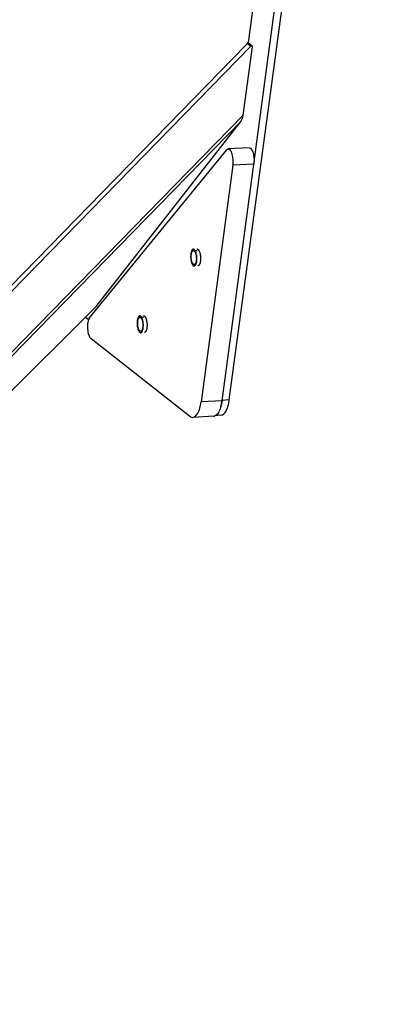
# Model space of a CAD drawing. Header units: millimetres. Extents: x 0 to 420, y 0 to 297.
# Tile 408 of 514: x 397 to 404, y 169 to 186. Entities that reach past the tile are written whole.
import ezdxf

# ---------------------------------------------------------------- set-up
doc = ezdxf.new("R2010")
doc.units = ezdxf.units.MM
doc.header["$LTSCALE"] = 23.1
doc.layers.get('0').update_dxf_attribs({"linetype": 'CONTINUOUS'})
doc.layers.add('AXES', color=7, linetype='CONTINUOUS')

msp = doc.modelspace()

# ---------------------------------------------------------------- linework, layer by layer
at = {"color": 7, "linetype": 'Continuous'}
for p, q in [((401.0898, 185.9582), (403.3066, 202.3711)), ((400.6143, 179.5434), (403.6372, 202.0453)), ((400.7444, 179.5599), (403.7678, 202.0658)), ((375.5799, 159.7947), (401.045, 185.8702)), ((401.0692, 185.8982), (401.1269, 185.8483)), ((401.0769, 185.9159), (401.1502, 185.8524)), ((398.2585, 181.0168), (400.7002, 184.0047)), ((401.098, 184.0421), (400.7265, 184.0205)), ((400.8082, 183.7312), (400.2428, 179.5218)), ((401.1798, 183.7528), (400.8082, 183.7312)), ((398.187, 181.031), (398.2423, 180.9877)), ((400.0388, 179.2676), (398.285, 180.6417)), ((400.6143, 179.5434), (400.2428, 179.5218)), ((400.7444, 179.5599), (400.6144, 179.5445)), ((400.468, 179.2683), (400.0965, 179.2467)), ((400.6011, 179.2856), (400.4853, 179.2718))]:
    msp.add_line(p, q, dxfattribs=at)
at = {"color": 3, "linetype": 'Continuous'}
for p, q in [((401.1269, 185.8483), (375.6592, 159.7542)), ((400.9898, 184.6235), (401.1543, 185.8398)), ((374.3517, 157.3438), (400.9898, 184.6235)), ((400.9545, 184.5149), (374.3857, 157.3061)), ((398.3765, 181.2204), (400.9504, 184.5097)), ((374.3867, 157.3027), (398.3765, 181.2204)), ((374.3867, 157.3022), (398.3739, 181.2173)), ((398.3739, 181.2173), (398.3765, 181.2204))]:
    msp.add_line(p, q, dxfattribs=at)
at = {"color": 2, "linetype": 'Continuous'}
for p, q in [((400.1049, 182.2129), (400.17, 182.2167)), ((400.1204, 181.9634), (400.1185, 181.9633)), ((399.1533, 181.0271), (399.2183, 181.0309)), ((399.1688, 180.7777), (399.1669, 180.7775))]:
    msp.add_line(p, q, dxfattribs=at)
at = {"color": 7, "linetype": 'Continuous'}
for centre, radius, start, end in [((400.9213, 185.991), 0.173, 315.67804, 325.96248), ((400.4641, 179.3355), 0.0673, 273.32343, 276.20523), ((400.4638, 179.3375), 0.0693, 276.27067, 286.67405), ((400.463, 179.3405), 0.0725, 286.63102, 287.98601)]:
    msp.add_arc(centre, radius, start, end, dxfattribs=at)
at = {"color": 3, "linetype": 'Continuous'}
msp.add_ellipse((400.9147, 184.6884), major_axis=(-0.0008, 0.1981), ratio=0.3997845, start_param=-2.6915749, end_param=-1.9061767, dxfattribs=at)
at = {"color": 7, "linetype": 'Continuous'}
for centre, start_param, end_param in [((400.4364, 179.7695), 3.9623712, 4.2224169), ((400.5663, 179.785), -3.1205476, -2.0607684)]:
    msp.add_ellipse(centre, major_axis=(-0.0309, 0.4997), ratio=0.3708595, start_param=start_param, end_param=end_param, dxfattribs=at)
for points, knots in [([(401.0646, 185.8942), (401.068, 185.8992), (401.0798, 185.9189), (401.0875, 185.9413), (401.0898, 185.9582)], [0, 0, 0, 0, 0.2594342, 1, 1, 1, 1]), ([(400.7265, 184.0205), (400.7242, 184.0203), (400.7138, 184.0183), (400.7053, 184.0109), (400.7002, 184.0047)], [0, 0, 0, 0, 0.2243762, 1, 1, 1, 1]), ([(400.8082, 183.7312), (400.8127, 183.764), (400.8137, 183.8304), (400.8019, 183.9096), (400.7825, 183.9651), (400.7648, 183.9999), (400.7413, 184.0213), (400.7265, 184.0205)], [0, 0, 0, 0, 0.3125602, 0.6212506, 0.7528074, 0.8604439, 1, 1, 1, 1]), ([(401.098, 184.0421), (401.1128, 184.0429), (401.1363, 184.0215), (401.154, 183.9868), (401.1734, 183.9313), (401.1852, 183.852), (401.1842, 183.7856), (401.1798, 183.7528)], [0, 0, 0, 0, 0.1395561, 0.2471926, 0.3787494, 0.6874398, 1, 1, 1, 1]), ([(398.2585, 181.0168), (398.2508, 181.0074), (398.2383, 180.9816), (398.2224, 180.9164), (398.22, 180.8225), (398.2352, 180.7304), (398.26, 180.6706), (398.2761, 180.6486), (398.285, 180.6417)], [0, 0, 0, 0, 0.092355, 0.2132955, 0.5088176, 0.7990508, 0.9141528, 1, 1, 1, 1]), ([(400.0965, 179.2467), (400.136, 179.249), (400.1903, 179.3165), (400.224, 179.4155), (400.2377, 179.4843), (400.2428, 179.5218)], [0, 0, 0, 0, 0.3648211, 0.6509571, 1, 1, 1, 1]), ([(400.6143, 179.5434), (400.6097, 179.5089), (400.5976, 179.4453), (400.5657, 179.3497), (400.5227, 179.2837), (400.4853, 179.2716)], [0, 0, 0, 0, 0.3366832, 0.6194711, 1, 1, 1, 1]), ([(400.0388, 179.2676), (400.0434, 179.2641), (400.0603, 179.2523), (400.0816, 179.2459), (400.0965, 179.2467)], [0, 0, 0, 0, 0.279436, 1, 1, 1, 1])]:
    msp.add_open_spline(points, degree=3, knots=knots, dxfattribs=at)
at = {"color": 3, "linetype": 'Continuous'}
msp.add_open_spline([(401.1502, 185.8524), (401.1473, 185.8549), (401.1377, 185.8566), (401.1301, 185.8516), (401.1269, 185.8483)], degree=3, knots=[0, 0, 0, 0, 0.4514244, 1, 1, 1, 1], dxfattribs=at)
msp.add_open_spline([(401.1543, 185.8398), (401.1549, 185.8442), (401.1536, 185.8495), (401.1502, 185.8524)], degree=3, dxfattribs=at)
at = {"color": 2, "linetype": 'Continuous'}
for points, knots in [([(400.1185, 181.9633), (400.1175, 181.9636), (400.1159, 181.964), (400.1139, 181.9645), (400.1123, 181.965), (400.111, 181.9653), (400.1101, 181.9655), (400.1096, 181.9656), (400.1092, 181.9659), (400.1088, 181.9662), (400.1083, 181.9666), (400.1076, 181.9671), (400.1069, 181.9678), (400.1058, 181.9686), (400.1045, 181.9696), (400.1032, 181.9706), (400.1022, 181.9715), (400.1015, 181.972), (400.101, 181.9724), (400.1007, 181.9727), (400.1004, 181.9728), (400.1002, 181.9732), (400.0997, 181.9738), (400.0991, 181.9746), (400.0981, 181.976), (400.0969, 181.9776), (400.0954, 181.9797), (400.0942, 181.9813), (400.0932, 181.9827), (400.0926, 181.9835), (400.0921, 181.9842), (400.0917, 181.9847), (400.0914, 181.9854), (400.091, 181.9863), (400.0904, 181.9874), (400.0895, 181.9892), (400.0884, 181.9914), (400.0871, 181.994), (400.086, 181.9963), (400.0851, 181.998), (400.0846, 181.9992), (400.0841, 182), (400.0837, 182.0011), (400.0833, 182.0025), (400.0827, 182.0042), (400.0819, 182.0064), (400.0809, 182.0091), (400.0798, 182.0124), (400.0788, 182.0152), (400.0782, 182.0171), (400.0778, 182.0182), (400.0774, 182.0193), (400.077, 182.0209), (400.0764, 182.0234), (400.0756, 182.0265), (400.0747, 182.0303), (400.0738, 182.0341), (400.073, 182.0372), (400.0724, 182.0397), (400.072, 182.0413), (400.0718, 182.0427), (400.0716, 182.044), (400.0712, 182.0464), (400.0707, 182.0498), (400.07, 182.0539), (400.0694, 182.058), (400.0688, 182.0614), (400.0685, 182.0638), (400.0682, 182.0652), (400.0681, 182.0666), (400.068, 182.0683), (400.0677, 182.0725), (400.0672, 182.0773), (400.0668, 182.0829), (400.0665, 182.0864), (400.0662, 182.0891), (400.0662, 182.092), (400.0662, 182.0969), (400.0661, 182.1026), (400.0661, 182.1075), (400.066, 182.1103), (400.066, 182.1124), (400.066, 182.1145), (400.0662, 182.1172), (400.0664, 182.1206), (400.0667, 182.1247), (400.067, 182.1287), (400.0672, 182.1321), (400.0674, 182.1348), (400.0675, 182.1376), (400.0681, 182.1406), (400.0688, 182.1456), (400.0698, 182.1518), (400.0705, 182.1568), (400.0709, 182.1593)], [0, 0, 0, 0, 0.03125, 0.046875, 0.0625, 0.078125, 0.0859375, 0.0898438, 0.09375, 0.0976562, 0.1015625, 0.109375, 0.1171875, 0.125, 0.140625, 0.15625, 0.1640625, 0.171875, 0.1757812, 0.1796875, 0.1816406, 0.1835938, 0.1875, 0.1953125, 0.203125, 0.21875, 0.234375, 0.25, 0.2578125, 0.265625, 0.2695312, 0.2734375, 0.2773438, 0.28125, 0.2890625, 0.296875, 0.3125, 0.328125, 0.34375, 0.3515625, 0.359375, 0.3632812, 0.3671875, 0.375, 0.3828125, 0.390625, 0.40625, 0.421875, 0.4375, 0.4453125, 0.4492188, 0.453125, 0.4609375, 0.46875, 0.484375, 0.5, 0.515625, 0.53125, 0.5390625, 0.546875, 0.5507812, 0.5546875, 0.5625, 0.578125, 0.59375, 0.609375, 0.625, 0.6328125, 0.6367188, 0.640625, 0.6484375, 0.65625, 0.6875, 0.703125, 0.71875, 0.7265625, 0.734375, 0.75, 0.78125, 0.796875, 0.8046875, 0.8125, 0.8203125, 0.828125, 0.84375, 0.859375, 0.875, 0.890625, 0.8984375, 0.90625, 0.921875, 0.9375, 0.96875, 1, 1, 1, 1]), ([(400.0709, 182.1593), (400.0714, 182.1612), (400.0721, 182.1641), (400.0731, 182.168), (400.0737, 182.1704), (400.0742, 182.1723), (400.0745, 182.1735), (400.0747, 182.1745), (400.075, 182.1754), (400.0756, 182.1768), (400.0763, 182.1789), (400.0772, 182.1814), (400.0781, 182.1839), (400.0788, 182.1857), (400.0793, 182.187), (400.0795, 182.1876), (400.0797, 182.1882), (400.0801, 182.1888), (400.0805, 182.1897), (400.0816, 182.1917), (400.0828, 182.194), (400.0841, 182.1964), (400.0847, 182.1975), (400.0851, 182.1982), (400.0853, 182.1987), (400.0856, 182.1991), (400.086, 182.1996), (400.0867, 182.2004), (400.0881, 182.2021), (400.0895, 182.2038), (400.0907, 182.2053), (400.0912, 182.2059), (400.0916, 182.2064), (400.0918, 182.2066), (400.092, 182.2067), (400.0922, 182.2069), (400.0929, 182.2074), (400.0939, 182.208), (400.0952, 182.2089), (400.0965, 182.2098), (400.0974, 182.2105), (400.0981, 182.211), (400.0983, 182.2111), (400.0986, 182.2113), (400.0988, 182.2114), (400.0992, 182.2115), (400.0997, 182.2116), (400.1007, 182.2118), (400.1018, 182.2121), (400.1036, 182.2125), (400.105, 182.2128), (400.1059, 182.213)], [0, 0, 0, 0, 0.0625, 0.09375, 0.125, 0.140625, 0.15625, 0.1640625, 0.171875, 0.1875, 0.21875, 0.25, 0.28125, 0.3125, 0.3203125, 0.328125, 0.3359375, 0.34375, 0.359375, 0.375, 0.4375, 0.46875, 0.484375, 0.4921875, 0.5, 0.5078125, 0.515625, 0.53125, 0.5625, 0.625, 0.640625, 0.65625, 0.6640625, 0.6679688, 0.671875, 0.6796875, 0.6875, 0.71875, 0.75, 0.78125, 0.8125, 0.8203125, 0.828125, 0.8320312, 0.8359375, 0.84375, 0.859375, 0.875, 0.90625, 0.9375, 1, 1, 1, 1]), ([(400.1059, 182.213), (400.1069, 182.2127), (400.1085, 182.2123), (400.1105, 182.2118), (400.1121, 182.2113), (400.1134, 182.211), (400.1143, 182.2108), (400.1148, 182.2107), (400.1152, 182.2104), (400.1156, 182.2101), (400.1161, 182.2097), (400.1167, 182.2092), (400.1175, 182.2085), (400.1186, 182.2077), (400.1199, 182.2067), (400.1212, 182.2057), (400.1222, 182.2048), (400.1229, 182.2043), (400.1234, 182.2039), (400.1237, 182.2036), (400.124, 182.2035), (400.1242, 182.2031), (400.1246, 182.2025), (400.1253, 182.2017), (400.1263, 182.2003), (400.1275, 182.1987), (400.129, 182.1966), (400.1302, 182.195), (400.1312, 182.1936), (400.1318, 182.1928), (400.1323, 182.1921), (400.1327, 182.1916), (400.133, 182.1909), (400.1334, 182.19), (400.134, 182.1889), (400.1349, 182.1871), (400.136, 182.1849), (400.1373, 182.1822), (400.1384, 182.18), (400.1393, 182.1783), (400.1398, 182.1771), (400.1403, 182.1763), (400.1406, 182.1751), (400.1411, 182.1738), (400.1417, 182.1721), (400.1425, 182.1699), (400.1434, 182.1672), (400.1446, 182.1639), (400.1456, 182.1611), (400.1462, 182.1592), (400.1466, 182.1581), (400.147, 182.157), (400.1474, 182.1554), (400.148, 182.1529), (400.1488, 182.1498), (400.1497, 182.146), (400.1506, 182.1422), (400.1514, 182.1391), (400.152, 182.1366), (400.1524, 182.135), (400.1526, 182.1336), (400.1528, 182.1323), (400.1532, 182.1299), (400.1537, 182.1265), (400.1544, 182.1224), (400.155, 182.1183), (400.1556, 182.1149), (400.1559, 182.1125), (400.1562, 182.1111), (400.1562, 182.1097), (400.1564, 182.108), (400.1567, 182.1038), (400.1571, 182.099), (400.1576, 182.0934), (400.1579, 182.0899), (400.1582, 182.0872), (400.1582, 182.0843), (400.1582, 182.0794), (400.1583, 182.0737), (400.1583, 182.0688), (400.1584, 182.066), (400.1584, 182.0639), (400.1584, 182.0618), (400.1582, 182.0591), (400.158, 182.0557), (400.1577, 182.0516), (400.1574, 182.0476), (400.1572, 182.0442), (400.157, 182.0415), (400.1569, 182.0387), (400.1563, 182.0357), (400.1556, 182.0307), (400.1546, 182.0245), (400.1539, 182.0195), (400.1535, 182.017)], [0, 0, 0, 0, 0.03125, 0.046875, 0.0625, 0.078125, 0.0859375, 0.0898438, 0.09375, 0.0976562, 0.1015625, 0.109375, 0.1171875, 0.125, 0.140625, 0.15625, 0.1640625, 0.171875, 0.1757812, 0.1796875, 0.1816406, 0.1835938, 0.1875, 0.1953125, 0.203125, 0.21875, 0.234375, 0.25, 0.2578125, 0.265625, 0.2695312, 0.2734375, 0.2773438, 0.28125, 0.2890625, 0.296875, 0.3125, 0.328125, 0.34375, 0.3515625, 0.359375, 0.3632812, 0.3671875, 0.375, 0.3828125, 0.390625, 0.40625, 0.421875, 0.4375, 0.4453125, 0.4492188, 0.453125, 0.4609375, 0.46875, 0.484375, 0.5, 0.515625, 0.53125, 0.5390625, 0.546875, 0.5507812, 0.5546875, 0.5625, 0.578125, 0.59375, 0.609375, 0.625, 0.6328125, 0.6367188, 0.640625, 0.6484375, 0.65625, 0.6875, 0.703125, 0.71875, 0.7265625, 0.734375, 0.75, 0.78125, 0.796875, 0.8046875, 0.8125, 0.8203125, 0.828125, 0.84375, 0.859375, 0.875, 0.890625, 0.8984375, 0.90625, 0.921875, 0.9375, 0.96875, 1, 1, 1, 1]), ([(400.1685, 182.2417), (400.1692, 182.2417), (400.17, 182.2417), (400.171, 182.2417), (400.1717, 182.2416), (400.1726, 182.2414), (400.1737, 182.2413), (400.1748, 182.241), (400.1759, 182.2407), (400.177, 182.2404), (400.1781, 182.2399), (400.1792, 182.2395), (400.1803, 182.239), (400.1814, 182.2383), (400.1823, 182.2378), (400.183, 182.2374), (400.1841, 182.2366), (400.1851, 182.2359), (400.1858, 182.2354)], [0, 0, 0, 0, 0.125, 0.15625, 0.1875, 0.25, 0.3125, 0.375, 0.4375, 0.5, 0.5625, 0.625, 0.6875, 0.75, 0.8125, 0.84375, 0.875, 1, 1, 1, 1]), ([(400.1858, 182.2354), (400.1866, 182.2346), (400.1881, 182.2329), (400.1905, 182.2304), (400.1924, 182.2284), (400.194, 182.2267), (400.195, 182.2257), (400.1956, 182.225), (400.196, 182.2246), (400.1963, 182.2243), (400.1965, 182.2241), (400.1967, 182.2238), (400.197, 182.2233), (400.1976, 182.2222), (400.1985, 182.2206), (400.2, 182.2182), (400.2015, 182.2157), (400.203, 182.2133), (400.2041, 182.2114), (400.205, 182.2099), (400.2057, 182.2086), (400.2062, 182.2079), (400.2065, 182.2073), (400.2069, 182.2065), (400.2074, 182.2051), (400.2082, 182.2031), (400.2092, 182.2008), (400.2105, 182.1976), (400.2121, 182.1937), (400.2136, 182.1901), (400.2146, 182.1878), (400.215, 182.1866), (400.2155, 182.1857), (400.2157, 182.1847), (400.216, 182.1838), (400.2163, 182.1826), (400.2169, 182.1808), (400.2178, 182.1775), (400.2191, 182.1729), (400.2205, 182.1683), (400.2215, 182.1645), (400.2221, 182.1625), (400.2225, 182.1611), (400.2228, 182.1602), (400.223, 182.1589), (400.2233, 182.1573), (400.2239, 182.1542), (400.2248, 182.1496), (400.226, 182.1434), (400.227, 182.1383), (400.2277, 182.1347), (400.2281, 182.1329), (400.2283, 182.1319), (400.2284, 182.1308), (400.2285, 182.1294), (400.2288, 182.1272), (400.2292, 182.1234), (400.2298, 182.118), (400.2305, 182.1126), (400.231, 182.1082), (400.2313, 182.1049), (400.2317, 182.1022), (400.2317, 182.1), (400.2318, 182.0967), (400.232, 182.0917), (400.2323, 182.0851), (400.2325, 182.0796), (400.2326, 182.0757), (400.2327, 182.0735), (400.2328, 182.0719), (400.2327, 182.0703), (400.2327, 182.0681), (400.2325, 182.0644), (400.2323, 182.059), (400.2321, 182.0536), (400.2319, 182.0493), (400.2318, 182.0467), (400.2318, 182.0445), (400.2317, 182.0423), (400.2314, 182.0399), (400.231, 182.037), (400.2305, 182.033), (400.2299, 182.0281), (400.2293, 182.0232), (400.2289, 182.0198), (400.2287, 182.0178), (400.2285, 182.0166), (400.2284, 182.0156), (400.2282, 182.0147), (400.2279, 182.0131), (400.2272, 182.01), (400.2262, 182.0056), (400.2252, 182.0012), (400.2245, 181.9976), (400.224, 181.9954), (400.2236, 181.9936), (400.2233, 181.9923), (400.223, 181.9911), (400.2228, 181.9904), (400.2224, 181.9893), (400.2218, 181.9877), (400.2207, 181.9847), (400.2194, 181.981), (400.2181, 181.9773), (400.2171, 181.9748), (400.2166, 181.9733), (400.2163, 181.9724), (400.216, 181.9716), (400.2158, 181.9709), (400.2153, 181.9702), (400.2149, 181.9694), (400.2142, 181.9683), (400.2134, 181.9669), (400.2121, 181.9646), (400.2108, 181.9624), (400.2095, 181.9602), (400.2086, 181.9585), (400.2078, 181.9571), (400.2072, 181.9562), (400.2069, 181.9556), (400.2065, 181.9553), (400.2061, 181.9548), (400.2053, 181.9541), (400.2044, 181.9532), (400.2033, 181.9522), (400.2018, 181.9507), (400.2004, 181.9493), (400.1989, 181.9479), (400.198, 181.947), (400.1973, 181.9464), (400.197, 181.9461), (400.1968, 181.9459), (400.1966, 181.9459), (400.1964, 181.9458), (400.196, 181.9456), (400.1953, 181.9454), (400.1943, 181.9451), (400.1927, 181.9445), (400.1907, 181.9438), (400.1883, 181.943), (400.1867, 181.9425), (400.1859, 181.9422)], [0, 0, 0, 0, 0.015625, 0.03125, 0.046875, 0.0546875, 0.0625, 0.0664062, 0.0683594, 0.0703125, 0.0712891, 0.0722656, 0.0742188, 0.078125, 0.0859375, 0.09375, 0.109375, 0.1171875, 0.125, 0.1328125, 0.1367188, 0.140625, 0.1425781, 0.1445312, 0.1484375, 0.15625, 0.1640625, 0.171875, 0.1875, 0.203125, 0.2070312, 0.2109375, 0.2148438, 0.2167969, 0.21875, 0.2226562, 0.2265625, 0.234375, 0.25, 0.265625, 0.2734375, 0.28125, 0.2832031, 0.2851562, 0.2890625, 0.2929688, 0.296875, 0.3125, 0.328125, 0.34375, 0.3515625, 0.3554688, 0.3574219, 0.359375, 0.3632812, 0.3671875, 0.375, 0.390625, 0.40625, 0.4140625, 0.421875, 0.4296875, 0.4335938, 0.4375, 0.453125, 0.46875, 0.484375, 0.4921875, 0.4960938, 0.5, 0.5039062, 0.5078125, 0.515625, 0.53125, 0.546875, 0.5546875, 0.5625, 0.5664062, 0.5703125, 0.578125, 0.5859375, 0.59375, 0.609375, 0.625, 0.6328125, 0.6367188, 0.640625, 0.6425781, 0.6445312, 0.6484375, 0.65625, 0.671875, 0.6875, 0.6953125, 0.703125, 0.7070312, 0.7109375, 0.7148438, 0.7167969, 0.71875, 0.7265625, 0.734375, 0.75, 0.765625, 0.7734375, 0.7773438, 0.78125, 0.7832031, 0.7851562, 0.7890625, 0.7929688, 0.796875, 0.8046875, 0.8125, 0.828125, 0.8359375, 0.84375, 0.8515625, 0.8554688, 0.8574219, 0.859375, 0.8632812, 0.8671875, 0.875, 0.8828125, 0.890625, 0.90625, 0.9140625, 0.921875, 0.9257812, 0.9277344, 0.9287109, 0.9296875, 0.9316406, 0.9335938, 0.9375, 0.9453125, 0.953125, 0.96875, 0.984375, 1, 1, 1, 1]), ([(400.1535, 182.017), (400.153, 182.0152), (400.1521, 182.0116), (400.1511, 182.0075), (400.1504, 182.0047), (400.1502, 182.0036), (400.1499, 182.0027), (400.1497, 182.0019), (400.1492, 182.0005), (400.1485, 181.9985), (400.1476, 181.996), (400.1467, 181.9936), (400.146, 181.9916), (400.1455, 181.9902), (400.1452, 181.9894), (400.1449, 181.9888), (400.1445, 181.9879), (400.1435, 181.986), (400.1423, 181.9837), (400.1411, 181.9814), (400.1406, 181.9802), (400.1402, 181.9795), (400.14, 181.979), (400.1397, 181.9787), (400.1393, 181.9782), (400.1387, 181.9773), (400.1374, 181.9755), (400.136, 181.9738), (400.1349, 181.9723), (400.1344, 181.9717), (400.1341, 181.9712), (400.1338, 181.9709), (400.1335, 181.9706), (400.1329, 181.9702), (400.1319, 181.9694), (400.1307, 181.9684), (400.1295, 181.9675), (400.1286, 181.9667), (400.128, 181.9662), (400.1277, 181.966), (400.1274, 181.9658), (400.1269, 181.9656), (400.1264, 181.9654), (400.1255, 181.9652), (400.1244, 181.9648), (400.1226, 181.9642), (400.1213, 181.9637), (400.1204, 181.9634)], [0, 0, 0, 0, 0.0625, 0.125, 0.140625, 0.15625, 0.1640625, 0.171875, 0.1875, 0.21875, 0.25, 0.28125, 0.3125, 0.328125, 0.3359375, 0.34375, 0.359375, 0.375, 0.4375, 0.46875, 0.484375, 0.4921875, 0.5, 0.5078125, 0.515625, 0.53125, 0.5625, 0.625, 0.640625, 0.65625, 0.6640625, 0.671875, 0.6796875, 0.6875, 0.71875, 0.75, 0.78125, 0.8125, 0.8203125, 0.828125, 0.8359375, 0.84375, 0.859375, 0.875, 0.90625, 0.9375, 1, 1, 1, 1]), ([(399.1669, 180.7775), (399.1658, 180.7778), (399.1643, 180.7782), (399.1622, 180.7788), (399.1606, 180.7792), (399.1593, 180.7795), (399.1584, 180.7798), (399.1579, 180.7798), (399.1575, 180.7801), (399.1571, 180.7804), (399.1566, 180.7808), (399.156, 180.7814), (399.1552, 180.782), (399.1542, 180.7828), (399.1529, 180.7838), (399.1516, 180.7849), (399.1505, 180.7857), (399.1499, 180.7862), (399.1493, 180.7866), (399.149, 180.7869), (399.1487, 180.787), (399.1485, 180.7874), (399.1481, 180.788), (399.1475, 180.7888), (399.1465, 180.7902), (399.1452, 180.7918), (399.1438, 180.7939), (399.1425, 180.7955), (399.1415, 180.7969), (399.1409, 180.7977), (399.1404, 180.7984), (399.14, 180.7989), (399.1397, 180.7996), (399.1393, 180.8005), (399.1387, 180.8016), (399.1379, 180.8034), (399.1368, 180.8056), (399.1354, 180.8083), (399.1343, 180.8105), (399.1334, 180.8123), (399.1329, 180.8134), (399.1324, 180.8142), (399.1321, 180.8154), (399.1316, 180.8167), (399.131, 180.8184), (399.1302, 180.8206), (399.1293, 180.8233), (399.1281, 180.8266), (399.1272, 180.8294), (399.1265, 180.8313), (399.1261, 180.8324), (399.1257, 180.8335), (399.1253, 180.8351), (399.1247, 180.8376), (399.1239, 180.8407), (399.123, 180.8445), (399.1221, 180.8483), (399.1213, 180.8514), (399.1207, 180.8539), (399.1203, 180.8555), (399.1201, 180.8569), (399.1199, 180.8582), (399.1195, 180.8606), (399.119, 180.864), (399.1184, 180.8681), (399.1177, 180.8722), (399.1172, 180.8756), (399.1168, 180.878), (399.1166, 180.8794), (399.1165, 180.8808), (399.1163, 180.8825), (399.116, 180.8867), (399.1156, 180.8915), (399.1151, 180.8971), (399.1148, 180.9006), (399.1146, 180.9033), (399.1146, 180.9062), (399.1145, 180.9111), (399.1144, 180.9168), (399.1144, 180.9217), (399.1144, 180.9245), (399.1143, 180.9266), (399.1143, 180.9288), (399.1146, 180.9314), (399.1148, 180.9348), (399.115, 180.9389), (399.1153, 180.943), (399.1155, 180.9463), (399.1157, 180.949), (399.1159, 180.9518), (399.1164, 180.9549), (399.1171, 180.9598), (399.1181, 180.966), (399.1189, 180.971), (399.1192, 180.9735)], [0, 0, 0, 0, 0.03125, 0.046875, 0.0625, 0.078125, 0.0859375, 0.0898438, 0.09375, 0.0976562, 0.1015625, 0.109375, 0.1171875, 0.125, 0.140625, 0.15625, 0.1640625, 0.171875, 0.1757812, 0.1796875, 0.1816406, 0.1835938, 0.1875, 0.1953125, 0.203125, 0.21875, 0.234375, 0.25, 0.2578125, 0.265625, 0.2695312, 0.2734375, 0.2773438, 0.28125, 0.2890625, 0.296875, 0.3125, 0.328125, 0.34375, 0.3515625, 0.359375, 0.3632812, 0.3671875, 0.375, 0.3828125, 0.390625, 0.40625, 0.421875, 0.4375, 0.4453125, 0.4492188, 0.453125, 0.4609375, 0.46875, 0.484375, 0.5, 0.515625, 0.53125, 0.5390625, 0.546875, 0.5507812, 0.5546875, 0.5625, 0.578125, 0.59375, 0.609375, 0.625, 0.6328125, 0.6367188, 0.640625, 0.6484375, 0.65625, 0.6875, 0.703125, 0.71875, 0.7265625, 0.734375, 0.75, 0.78125, 0.796875, 0.8046875, 0.8125, 0.8203125, 0.828125, 0.84375, 0.859375, 0.875, 0.890625, 0.8984375, 0.90625, 0.921875, 0.9375, 0.96875, 1, 1, 1, 1]), ([(399.1192, 180.9735), (399.1197, 180.9754), (399.1204, 180.9783), (399.1214, 180.9822), (399.122, 180.9846), (399.1225, 180.9866), (399.1228, 180.9878), (399.1231, 180.9887), (399.1233, 180.9896), (399.1239, 180.991), (399.1246, 180.9931), (399.1255, 180.9956), (399.1265, 180.9981), (399.1271, 181), (399.1276, 181.0012), (399.1278, 181.0018), (399.1281, 181.0024), (399.1284, 181.0031), (399.1289, 181.0039), (399.1299, 181.0059), (399.1312, 181.0082), (399.1324, 181.0106), (399.133, 181.0118), (399.1334, 181.0124), (399.1336, 181.013), (399.134, 181.0133), (399.1344, 181.0138), (399.1351, 181.0146), (399.1364, 181.0163), (399.1378, 181.0181), (399.139, 181.0195), (399.1395, 181.0201), (399.1399, 181.0206), (399.1401, 181.0208), (399.1403, 181.0209), (399.1406, 181.0211), (399.1412, 181.0216), (399.1422, 181.0223), (399.1435, 181.0232), (399.1448, 181.0241), (399.1458, 181.0247), (399.1464, 181.0252), (399.1467, 181.0254), (399.1469, 181.0255), (399.1471, 181.0256), (399.1475, 181.0257), (399.1481, 181.0258), (399.149, 181.026), (399.1501, 181.0263), (399.1519, 181.0267), (399.1533, 181.027), (399.1542, 181.0272)], [0, 0, 0, 0, 0.0625, 0.09375, 0.125, 0.140625, 0.15625, 0.1640625, 0.171875, 0.1875, 0.21875, 0.25, 0.28125, 0.3125, 0.3203125, 0.328125, 0.3359375, 0.34375, 0.359375, 0.375, 0.4375, 0.46875, 0.484375, 0.4921875, 0.5, 0.5078125, 0.515625, 0.53125, 0.5625, 0.625, 0.640625, 0.65625, 0.6640625, 0.6679688, 0.671875, 0.6796875, 0.6875, 0.71875, 0.75, 0.78125, 0.8125, 0.8203125, 0.828125, 0.8320312, 0.8359375, 0.84375, 0.859375, 0.875, 0.90625, 0.9375, 1, 1, 1, 1]), ([(399.1542, 181.0272), (399.1552, 181.0269), (399.1568, 181.0265), (399.1589, 181.026), (399.1604, 181.0256), (399.1617, 181.0252), (399.1626, 181.025), (399.1631, 181.0249), (399.1635, 181.0246), (399.1639, 181.0243), (399.1644, 181.0239), (399.1651, 181.0234), (399.1659, 181.0227), (399.1669, 181.0219), (399.1682, 181.0209), (399.1695, 181.0199), (399.1705, 181.019), (399.1712, 181.0185), (399.1717, 181.0181), (399.172, 181.0178), (399.1723, 181.0177), (399.1725, 181.0173), (399.173, 181.0167), (399.1736, 181.0159), (399.1746, 181.0146), (399.1758, 181.0129), (399.1773, 181.0109), (399.1785, 181.0092), (399.1795, 181.0078), (399.1801, 181.007), (399.1806, 181.0063), (399.181, 181.0058), (399.1813, 181.0051), (399.1818, 181.0042), (399.1823, 181.0031), (399.1832, 181.0013), (399.1843, 180.9991), (399.1856, 180.9965), (399.1867, 180.9942), (399.1876, 180.9925), (399.1881, 180.9913), (399.1886, 180.9905), (399.189, 180.9894), (399.1895, 180.988), (399.19, 180.9863), (399.1908, 180.9841), (399.1918, 180.9814), (399.1929, 180.9781), (399.1939, 180.9753), (399.1946, 180.9734), (399.1949, 180.9723), (399.1953, 180.9712), (399.1957, 180.9696), (399.1963, 180.9671), (399.1971, 180.964), (399.198, 180.9602), (399.1989, 180.9564), (399.1997, 180.9533), (399.2003, 180.9508), (399.2007, 180.9492), (399.2009, 180.9478), (399.2011, 180.9465), (399.2015, 180.9441), (399.202, 180.9407), (399.2027, 180.9366), (399.2033, 180.9325), (399.2039, 180.9291), (399.2043, 180.9267), (399.2045, 180.9254), (399.2046, 180.924), (399.2047, 180.9222), (399.2051, 180.918), (399.2055, 180.9132), (399.2059, 180.9076), (399.2062, 180.9041), (399.2065, 180.9014), (399.2065, 180.8985), (399.2066, 180.8936), (399.2066, 180.888), (399.2067, 180.883), (399.2067, 180.8802), (399.2067, 180.8781), (399.2067, 180.876), (399.2065, 180.8733), (399.2063, 180.8699), (399.206, 180.8658), (399.2057, 180.8618), (399.2055, 180.8584), (399.2053, 180.8557), (399.2052, 180.8529), (399.2047, 180.8499), (399.2039, 180.8449), (399.203, 180.8387), (399.2022, 180.8337), (399.2018, 180.8312)], [0, 0, 0, 0, 0.03125, 0.046875, 0.0625, 0.078125, 0.0859375, 0.0898438, 0.09375, 0.0976562, 0.1015625, 0.109375, 0.1171875, 0.125, 0.140625, 0.15625, 0.1640625, 0.171875, 0.1757812, 0.1796875, 0.1816406, 0.1835938, 0.1875, 0.1953125, 0.203125, 0.21875, 0.234375, 0.25, 0.2578125, 0.265625, 0.2695312, 0.2734375, 0.2773438, 0.28125, 0.2890625, 0.296875, 0.3125, 0.328125, 0.34375, 0.3515625, 0.359375, 0.3632812, 0.3671875, 0.375, 0.3828125, 0.390625, 0.40625, 0.421875, 0.4375, 0.4453125, 0.4492188, 0.453125, 0.4609375, 0.46875, 0.484375, 0.5, 0.515625, 0.53125, 0.5390625, 0.546875, 0.5507812, 0.5546875, 0.5625, 0.578125, 0.59375, 0.609375, 0.625, 0.6328125, 0.6367188, 0.640625, 0.6484375, 0.65625, 0.6875, 0.703125, 0.71875, 0.7265625, 0.734375, 0.75, 0.78125, 0.796875, 0.8046875, 0.8125, 0.8203125, 0.828125, 0.84375, 0.859375, 0.875, 0.890625, 0.8984375, 0.90625, 0.921875, 0.9375, 0.96875, 1, 1, 1, 1]), ([(399.2168, 181.0559), (399.2175, 181.0559), (399.2184, 181.0559), (399.2193, 181.0559), (399.2201, 181.0558), (399.221, 181.0556), (399.2221, 181.0555), (399.2231, 181.0552), (399.2242, 181.0549), (399.2253, 181.0547), (399.2264, 181.0541), (399.2275, 181.0537), (399.2286, 181.0532), (399.2297, 181.0525), (399.2306, 181.0521), (399.2313, 181.0516), (399.2325, 181.0508), (399.2334, 181.0501), (399.2341, 181.0496)], [0, 0, 0, 0, 0.125, 0.15625, 0.1875, 0.25, 0.3125, 0.375, 0.4375, 0.5, 0.5625, 0.625, 0.6875, 0.75, 0.8125, 0.84375, 0.875, 1, 1, 1, 1]), ([(399.2341, 181.0496), (399.2349, 181.0488), (399.2365, 181.0471), (399.2388, 181.0447), (399.2408, 181.0426), (399.2423, 181.0409), (399.2433, 181.0399), (399.244, 181.0392), (399.2444, 181.0388), (399.2446, 181.0385), (399.2448, 181.0383), (399.245, 181.038), (399.2453, 181.0375), (399.2459, 181.0364), (399.2469, 181.0348), (399.2483, 181.0324), (399.2498, 181.0299), (399.2513, 181.0275), (399.2524, 181.0256), (399.2533, 181.0241), (399.254, 181.0229), (399.2545, 181.0221), (399.2549, 181.0215), (399.2552, 181.0207), (399.2558, 181.0193), (399.2566, 181.0173), (399.2575, 181.015), (399.2588, 181.0118), (399.2605, 181.0079), (399.2619, 181.0044), (399.2629, 181.002), (399.2634, 181.0008), (399.2638, 180.9999), (399.2641, 180.9989), (399.2643, 180.998), (399.2647, 180.9968), (399.2652, 180.995), (399.2661, 180.9917), (399.2675, 180.9871), (399.2688, 180.9825), (399.2699, 180.9788), (399.2705, 180.9767), (399.2709, 180.9753), (399.2711, 180.9744), (399.2714, 180.9731), (399.2717, 180.9715), (399.2723, 180.9684), (399.2732, 180.9638), (399.2744, 180.9576), (399.2754, 180.9525), (399.2761, 180.9489), (399.2764, 180.9471), (399.2766, 180.9461), (399.2767, 180.945), (399.2769, 180.9436), (399.2771, 180.9414), (399.2776, 180.9376), (399.2782, 180.9322), (399.2788, 180.9268), (399.2793, 180.9224), (399.2796, 180.9191), (399.28, 180.9164), (399.28, 180.9142), (399.2802, 180.9109), (399.2804, 180.906), (399.2806, 180.8993), (399.2808, 180.8938), (399.281, 180.89), (399.281, 180.8878), (399.2812, 180.8861), (399.281, 180.8845), (399.281, 180.8823), (399.2808, 180.8786), (399.2806, 180.8732), (399.2804, 180.8678), (399.2803, 180.8636), (399.2802, 180.8609), (399.2801, 180.8587), (399.28, 180.8566), (399.2797, 180.8541), (399.2793, 180.8512), (399.2789, 180.8472), (399.2783, 180.8423), (399.2777, 180.8374), (399.2773, 180.834), (399.277, 180.832), (399.2769, 180.8308), (399.2768, 180.8298), (399.2766, 180.8289), (399.2762, 180.8273), (399.2755, 180.8242), (399.2746, 180.8198), (399.2736, 180.8154), (399.2728, 180.8118), (399.2723, 180.8096), (399.2719, 180.8078), (399.2716, 180.8065), (399.2714, 180.8054), (399.2711, 180.8046), (399.2707, 180.8035), (399.2701, 180.8019), (399.269, 180.7989), (399.2677, 180.7952), (399.2664, 180.7916), (399.2655, 180.789), (399.2649, 180.7875), (399.2646, 180.7866), (399.2643, 180.7858), (399.2641, 180.7851), (399.2637, 180.7844), (399.2632, 180.7836), (399.2625, 180.7825), (399.2617, 180.7811), (399.2604, 180.7788), (399.2592, 180.7766), (399.2579, 180.7744), (399.2569, 180.7727), (399.2561, 180.7713), (399.2555, 180.7704), (399.2552, 180.7698), (399.2548, 180.7695), (399.2544, 180.769), (399.2536, 180.7683), (399.2527, 180.7674), (399.2516, 180.7664), (399.2502, 180.765), (399.2487, 180.7635), (399.2472, 180.7621), (399.2463, 180.7612), (399.2457, 180.7606), (399.2454, 180.7603), (399.2452, 180.7601), (399.245, 180.7601), (399.2447, 180.76), (399.2443, 180.7599), (399.2436, 180.7596), (399.2426, 180.7593), (399.241, 180.7587), (399.239, 180.758), (399.2366, 180.7572), (399.2351, 180.7567), (399.2343, 180.7564)], [0, 0, 0, 0, 0.015625, 0.03125, 0.046875, 0.0546875, 0.0625, 0.0664062, 0.0683594, 0.0703125, 0.0712891, 0.0722656, 0.0742188, 0.078125, 0.0859375, 0.09375, 0.109375, 0.1171875, 0.125, 0.1328125, 0.1367188, 0.140625, 0.1425781, 0.1445312, 0.1484375, 0.15625, 0.1640625, 0.171875, 0.1875, 0.203125, 0.2070312, 0.2109375, 0.2148438, 0.2167969, 0.21875, 0.2226562, 0.2265625, 0.234375, 0.25, 0.265625, 0.2734375, 0.28125, 0.2832031, 0.2851562, 0.2890625, 0.2929688, 0.296875, 0.3125, 0.328125, 0.34375, 0.3515625, 0.3554688, 0.3574219, 0.359375, 0.3632812, 0.3671875, 0.375, 0.390625, 0.40625, 0.4140625, 0.421875, 0.4296875, 0.4335938, 0.4375, 0.453125, 0.46875, 0.484375, 0.4921875, 0.4960938, 0.5, 0.5039062, 0.5078125, 0.515625, 0.53125, 0.546875, 0.5546875, 0.5625, 0.5664062, 0.5703125, 0.578125, 0.5859375, 0.59375, 0.609375, 0.625, 0.6328125, 0.6367188, 0.640625, 0.6425781, 0.6445312, 0.6484375, 0.65625, 0.671875, 0.6875, 0.6953125, 0.703125, 0.7070312, 0.7109375, 0.7148438, 0.7167969, 0.71875, 0.7265625, 0.734375, 0.75, 0.765625, 0.7734375, 0.7773438, 0.78125, 0.7832031, 0.7851562, 0.7890625, 0.7929688, 0.796875, 0.8046875, 0.8125, 0.828125, 0.8359375, 0.84375, 0.8515625, 0.8554688, 0.8574219, 0.859375, 0.8632812, 0.8671875, 0.875, 0.8828125, 0.890625, 0.90625, 0.9140625, 0.921875, 0.9257812, 0.9277344, 0.9287109, 0.9296875, 0.9316406, 0.9335938, 0.9375, 0.9453125, 0.953125, 0.96875, 0.984375, 1, 1, 1, 1]), ([(399.2018, 180.8312), (399.2014, 180.8294), (399.2005, 180.8258), (399.1994, 180.8217), (399.1988, 180.819), (399.1985, 180.8178), (399.1983, 180.8169), (399.198, 180.8161), (399.1975, 180.8147), (399.1968, 180.8127), (399.1959, 180.8103), (399.1951, 180.8078), (399.1944, 180.8058), (399.1939, 180.8044), (399.1936, 180.8036), (399.1932, 180.803), (399.1928, 180.8022), (399.1918, 180.8002), (399.1906, 180.7979), (399.1895, 180.7956), (399.1889, 180.7944), (399.1886, 180.7938), (399.1883, 180.7932), (399.188, 180.7929), (399.1876, 180.7924), (399.187, 180.7915), (399.1857, 180.7898), (399.1844, 180.788), (399.1832, 180.7865), (399.1828, 180.7859), (399.1824, 180.7854), (399.1821, 180.7851), (399.1818, 180.7849), (399.1812, 180.7844), (399.1803, 180.7836), (399.1791, 180.7826), (399.1778, 180.7817), (399.1769, 180.7809), (399.1763, 180.7804), (399.176, 180.7802), (399.1757, 180.78), (399.1752, 180.7799), (399.1747, 180.7797), (399.1738, 180.7794), (399.1727, 180.779), (399.171, 180.7784), (399.1696, 180.778), (399.1688, 180.7777)], [0, 0, 0, 0, 0.0625, 0.125, 0.140625, 0.15625, 0.1640625, 0.171875, 0.1875, 0.21875, 0.25, 0.28125, 0.3125, 0.328125, 0.3359375, 0.34375, 0.359375, 0.375, 0.4375, 0.46875, 0.484375, 0.4921875, 0.5, 0.5078125, 0.515625, 0.53125, 0.5625, 0.625, 0.640625, 0.65625, 0.6640625, 0.671875, 0.6796875, 0.6875, 0.71875, 0.75, 0.78125, 0.8125, 0.8203125, 0.828125, 0.8359375, 0.84375, 0.859375, 0.875, 0.90625, 0.9375, 1, 1, 1, 1])]:
    msp.add_open_spline(points, degree=3, knots=knots, dxfattribs=at)
at = {"layer": 'AXES', "color": 7, "linetype": 'Continuous'}
for points, knots in [([(400.0626, 182.1735), (400.0602, 182.1614), (400.0569, 182.1358), (400.0561, 182.0964), (400.0593, 182.0563), (400.0662, 182.0185), (400.0763, 181.9858), (400.0873, 181.9631), (400.0976, 181.9499), (400.1051, 181.9431), (400.1129, 181.939), (400.1184, 181.9383), (400.1209, 181.9384)], [0, 0, 0, 0, 0.1429294, 0.2987453, 0.4574986, 0.6089102, 0.7435163, 0.8539639, 0.8990109, 0.9374364, 0.9703503, 1, 1, 1, 1]), ([(400.1035, 182.2379), (400.1013, 182.2378), (400.0968, 182.2367), (400.0905, 182.2331), (400.0845, 182.2274), (400.0768, 182.2166), (400.0687, 182.1985), (400.0645, 182.1824), (400.0626, 182.1735)], [0, 0, 0, 0, 0.0811955, 0.1691427, 0.2689133, 0.3834956, 0.6607494, 1, 1, 1, 1]), ([(400.1617, 182.0028), (400.1642, 182.0149), (400.1675, 182.0405), (400.1683, 182.0799), (400.1651, 182.12), (400.1582, 182.1578), (400.1481, 182.1905), (400.1371, 182.2132), (400.1268, 182.2264), (400.1193, 182.2332), (400.1115, 182.2373), (400.106, 182.238), (400.1035, 182.2379)], [0, 0, 0, 0, 0.1429294, 0.2987453, 0.4574986, 0.6089102, 0.7435163, 0.8539639, 0.8990109, 0.9374364, 0.9703503, 1, 1, 1, 1]), ([(400.1209, 181.9384), (400.1231, 181.9385), (400.1276, 181.9396), (400.1339, 181.9432), (400.1398, 181.9489), (400.1476, 181.9597), (400.1557, 181.9778), (400.1599, 181.9939), (400.1617, 182.0028)], [0, 0, 0, 0, 0.0811955, 0.1691427, 0.2689133, 0.3834956, 0.6607494, 1, 1, 1, 1]), ([(399.111, 180.9877), (399.1085, 180.9757), (399.1052, 180.95), (399.1045, 180.9106), (399.1076, 180.8705), (399.1145, 180.8327), (399.1246, 180.8), (399.1356, 180.7773), (399.1459, 180.7641), (399.1534, 180.7573), (399.1612, 180.7532), (399.1667, 180.7525), (399.1692, 180.7526)], [0, 0, 0, 0, 0.1429294, 0.2987453, 0.4574986, 0.6089102, 0.7435163, 0.8539639, 0.8990109, 0.9374364, 0.9703503, 1, 1, 1, 1]), ([(399.1518, 181.0521), (399.1496, 181.052), (399.1451, 181.0509), (399.1388, 181.0473), (399.1329, 181.0416), (399.1251, 181.0309), (399.117, 181.0127), (399.1128, 180.9967), (399.111, 180.9877)], [0, 0, 0, 0, 0.0811955, 0.1691427, 0.2689133, 0.3834956, 0.6607494, 1, 1, 1, 1]), ([(399.2101, 180.817), (399.2125, 180.8291), (399.2158, 180.8547), (399.2166, 180.8941), (399.2134, 180.9342), (399.2065, 180.972), (399.1965, 181.0047), (399.1854, 181.0274), (399.1752, 181.0406), (399.1677, 181.0474), (399.1598, 181.0515), (399.1544, 181.0523), (399.1518, 181.0521)], [0, 0, 0, 0, 0.1429294, 0.2987453, 0.4574986, 0.6089102, 0.7435163, 0.8539639, 0.8990109, 0.9374364, 0.9703503, 1, 1, 1, 1]), ([(399.1692, 180.7526), (399.1714, 180.7527), (399.1759, 180.7538), (399.1823, 180.7575), (399.1882, 180.7631), (399.196, 180.7739), (399.204, 180.792), (399.2082, 180.8081), (399.2101, 180.817)], [0, 0, 0, 0, 0.0811955, 0.1691427, 0.2689133, 0.3834956, 0.6607494, 1, 1, 1, 1])]:
    msp.add_open_spline(points, degree=3, knots=knots, dxfattribs=at)

doc.saveas('drawing.dxf')
